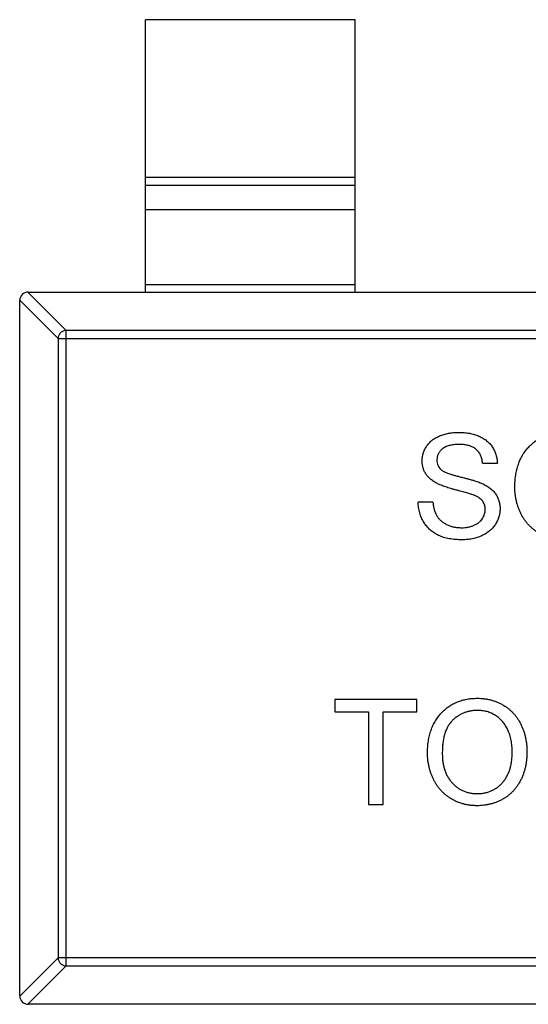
# Model space of a CAD drawing. Header units: millimetres. Extents: x 42 to 554, y 166 to 335.
# Tile 401 of 410: x 499.56 to 500.77, y 267.13 to 269.48. Entities that reach past the tile are written whole.
import ezdxf

# ---------------------------------------------------------------- set-up
doc = ezdxf.new("R2010")
doc.units = ezdxf.units.MM
doc.header["$LTSCALE"] = 30.734
doc.layers.get('0').update_dxf_attribs({"linetype": 'CONTINUOUS'})

msp = doc.modelspace()

# ---------------------------------------------------------------- linework, layer by layer
at = {"linetype": 'Continuous'}
for p, q in [((500.3565, 269.4821), (499.8565, 269.4821)), ((499.8565, 268.8321), (499.8565, 269.4821)), ((500.3565, 268.8321), (500.3565, 269.4821)), ((499.8565, 269.1059), (500.3565, 269.1059)), ((500.3565, 269.0861), (499.8565, 269.0861)), ((500.3565, 269.0281), (499.8565, 269.0281)), ((499.8565, 268.8499), (500.3565, 268.8499)), ((499.5762, 268.8321), (499.6676, 268.7406)), ((499.5765, 268.8321), (502.5365, 268.8321)), ((499.6479, 268.721), (499.5565, 268.8124)), ((499.5565, 267.1521), (499.5565, 268.8121)), ((502.4454, 268.7406), (499.6676, 268.7406)), ((499.6676, 267.2235), (499.6676, 268.7406)), ((499.6479, 268.721), (502.4651, 268.721)), ((499.6479, 268.721), (499.6479, 267.2432)), ((500.6607, 268.4234), (500.6959, 268.4234)), ((500.5421, 268.3304), (500.5068, 268.3304)), ((500.5036, 267.8593), (500.3081, 267.8593)), ((500.3081, 267.8593), (500.3081, 267.8304)), ((500.5036, 267.8304), (500.5036, 267.8593)), ((500.3081, 267.8304), (500.3883, 267.8304)), ((500.3883, 267.8304), (500.3883, 267.6093)), ((500.4235, 267.8304), (500.5036, 267.8304)), ((500.4235, 267.6093), (500.4235, 267.8304)), ((500.3883, 267.6093), (500.4235, 267.6093)), ((499.5565, 267.1518), (499.6479, 267.2432)), ((502.4651, 267.2432), (499.6479, 267.2432)), ((499.6676, 267.2235), (499.5762, 267.1321)), ((499.6676, 267.2235), (502.4454, 267.2235)), ((502.5365, 267.1321), (499.5765, 267.1321))]:
    msp.add_line(p, q, dxfattribs=at)
for centre, start, end in [((499.5765, 268.8121), 90, 180), ((499.5765, 267.1521), 180, 270)]:
    msp.add_arc(centre, 0.02, start, end, dxfattribs=at)
for points, knots in [([(499.6676, 268.7406), (499.6651, 268.7406), (499.66, 268.7394), (499.6535, 268.735), (499.6491, 268.7286), (499.648, 268.7235), (499.6479, 268.721)], [0, 0, 0, 0, 0.249032, 0.5, 0.750968, 1, 1, 1, 1]), ([(500.5165, 268.4286), (500.5166, 268.4317), (500.5168, 268.4379), (500.5189, 268.447), (500.5223, 268.4557), (500.5261, 268.4626), (500.5298, 268.4678), (500.5329, 268.4716), (500.5363, 268.475), (500.5401, 268.4783), (500.5441, 268.4812), (500.5484, 268.484), (500.5531, 268.4864), (500.5597, 268.4895), (500.5685, 268.4925), (500.5796, 268.4952), (500.5912, 268.4968), (500.5992, 268.497), (500.6032, 268.4971)], [0, 0, 0, 0, 0.074995, 0.149165, 0.223664, 0.300412, 0.33957, 0.378921, 0.418096, 0.45823, 0.498427, 0.539708, 0.582216, 0.625824, 0.715481, 0.807384, 0.901634, 1, 1, 1, 1]), ([(500.6032, 268.4971), (500.6077, 268.497), (500.6163, 268.4968), (500.6289, 268.4951), (500.6407, 268.4923), (500.6499, 268.4891), (500.6567, 268.4859), (500.6615, 268.4834), (500.666, 268.4805), (500.6702, 268.4774), (500.6741, 268.474), (500.6776, 268.4703), (500.6809, 268.4665), (500.6848, 268.4609), (500.6891, 268.4535), (500.6927, 268.444), (500.6952, 268.4339), (500.6957, 268.4269), (500.6959, 268.4234)], [0, 0, 0, 0, 0.100475, 0.195644, 0.286083, 0.372983, 0.415026, 0.456052, 0.495939, 0.535566, 0.574087, 0.612519, 0.651081, 0.689513, 0.766237, 0.84235, 0.919974, 1, 1, 1, 1]), ([(500.7376, 268.3656), (500.7377, 268.3706), (500.7379, 268.3804), (500.7394, 268.3946), (500.742, 268.408), (500.7457, 268.4205), (500.7503, 268.4322), (500.756, 268.4431), (500.7628, 268.4531), (500.7706, 268.4623), (500.7792, 268.4704), (500.7884, 268.4776), (500.7983, 268.4836), (500.8087, 268.4886), (500.8198, 268.4924), (500.8314, 268.4951), (500.8437, 268.4968), (500.8521, 268.497), (500.8563, 268.4971)], [0, 0, 0, 0, 0.075226, 0.146575, 0.2145, 0.27953, 0.342403, 0.403496, 0.463762, 0.523864, 0.583252, 0.641302, 0.698898, 0.756295, 0.814628, 0.874325, 0.935783, 1, 1, 1, 1]), ([(500.6046, 268.4683), (500.6024, 268.4682), (500.5981, 268.4682), (500.5919, 268.4676), (500.5861, 268.4668), (500.5808, 268.4656), (500.576, 268.464), (500.5716, 268.4622), (500.5678, 268.4599), (500.5643, 268.4574), (500.5614, 268.4546), (500.5588, 268.4516), (500.5566, 268.4486), (500.5548, 268.4453), (500.5534, 268.4419), (500.5525, 268.4384), (500.5518, 268.4347), (500.5517, 268.4322), (500.5517, 268.4309)], [0, 0, 0, 0, 0.091511, 0.177143, 0.257108, 0.331198, 0.400592, 0.465625, 0.526973, 0.585443, 0.641399, 0.695044, 0.746782, 0.796959, 0.847545, 0.897439, 0.947649, 1, 1, 1, 1]), ([(500.6607, 268.4234), (500.6605, 268.4252), (500.66, 268.4287), (500.6589, 268.4337), (500.6574, 268.4385), (500.6556, 268.4428), (500.6535, 268.4469), (500.6509, 268.4506), (500.648, 268.4539), (500.6448, 268.457), (500.6412, 268.4596), (500.6371, 268.4619), (500.6327, 268.4639), (500.6279, 268.4655), (500.6226, 268.4667), (500.617, 268.4676), (500.6109, 268.4681), (500.6068, 268.4682), (500.6046, 268.4683)], [0, 0, 0, 0, 0.067155, 0.131403, 0.192732, 0.251253, 0.307704, 0.362699, 0.417778, 0.472304, 0.527873, 0.58523, 0.645057, 0.707952, 0.774434, 0.84494, 0.920404, 1, 1, 1, 1]), ([(500.5534, 268.3746), (500.5504, 268.3762), (500.5447, 268.3793), (500.5371, 268.3847), (500.5307, 268.3908), (500.5254, 268.3975), (500.5214, 268.4047), (500.5186, 268.4123), (500.5167, 268.4203), (500.5165, 268.4258), (500.5165, 268.4286)], [0, 0, 0, 0, 0.144805, 0.279512, 0.406394, 0.527502, 0.645393, 0.761885, 0.878942, 1, 1, 1, 1]), ([(500.5517, 268.4309), (500.5518, 268.4288), (500.552, 268.4246), (500.5538, 268.4187), (500.5566, 268.4133), (500.5593, 268.4103), (500.5607, 268.4089)], [0, 0, 0, 0, 0.262741, 0.509957, 0.753327, 1, 1, 1, 1]), ([(500.5607, 268.4089), (500.5615, 268.4081), (500.5635, 268.4065), (500.567, 268.4043), (500.5715, 268.4021), (500.5768, 268.4), (500.583, 268.3978), (500.59, 268.3955), (500.598, 268.3933), (500.6066, 268.3911), (500.6153, 268.389), (500.6236, 268.3868), (500.6311, 268.3847), (500.638, 268.3828), (500.6443, 268.3808), (500.6498, 268.3789), (500.6546, 268.3771), (500.6576, 268.3759), (500.659, 268.3753)], [0, 0, 0, 0, 0.032743, 0.07241, 0.119611, 0.174673, 0.237345, 0.308352, 0.38763, 0.474784, 0.563332, 0.645136, 0.720203, 0.789134, 0.851497, 0.907331, 0.956969, 1, 1, 1, 1]), ([(500.6405, 268.3469), (500.6396, 268.3473), (500.6376, 268.3481), (500.6342, 268.3492), (500.6301, 268.3506), (500.6253, 268.352), (500.6199, 268.3535), (500.6137, 268.3553), (500.6068, 268.3571), (500.5994, 268.359), (500.5919, 268.361), (500.5848, 268.363), (500.5783, 268.365), (500.5722, 268.367), (500.5667, 268.3689), (500.5618, 268.3708), (500.5574, 268.3726), (500.5546, 268.374), (500.5534, 268.3746)], [0, 0, 0, 0, 0.0312, 0.070487, 0.117215, 0.171576, 0.234122, 0.303963, 0.382156, 0.467646, 0.554335, 0.635074, 0.710037, 0.779092, 0.842966, 0.901001, 0.953246, 1, 1, 1, 1]), ([(500.659, 268.3753), (500.6608, 268.3745), (500.6643, 268.3728), (500.6693, 268.3701), (500.674, 268.3672), (500.6783, 268.3641), (500.6822, 268.3609), (500.6857, 268.3574), (500.689, 268.3539), (500.6918, 268.3501), (500.6943, 268.3462), (500.6965, 268.3422), (500.6982, 268.338), (500.6998, 268.3336), (500.7009, 268.3291), (500.7018, 268.3245), (500.7023, 268.3197), (500.7023, 268.3165), (500.7024, 268.3149)], [0, 0, 0, 0, 0.074931, 0.147078, 0.216364, 0.282503, 0.346688, 0.408836, 0.469262, 0.528432, 0.587001, 0.644416, 0.702189, 0.759767, 0.81849, 0.877633, 0.93802, 1, 1, 1, 1]), ([(500.6671, 268.3132), (500.667, 268.315), (500.6668, 268.3185), (500.6658, 268.3236), (500.6637, 268.3283), (500.6611, 268.3328), (500.6574, 268.3369), (500.6527, 268.3406), (500.647, 268.3441), (500.6427, 268.3459), (500.6405, 268.3469)], [0, 0, 0, 0, 0.117768, 0.230176, 0.339843, 0.450625, 0.566943, 0.696021, 0.839438, 1, 1, 1, 1]), ([(500.8562, 268.2407), (500.8533, 268.2407), (500.8476, 268.2408), (500.8392, 268.2417), (500.831, 268.2429), (500.8231, 268.2448), (500.8153, 268.2472), (500.8078, 268.2501), (500.8006, 268.2535), (500.7936, 268.2575), (500.7869, 268.2619), (500.7806, 268.2667), (500.7748, 268.2719), (500.7694, 268.2776), (500.7643, 268.2835), (500.7597, 268.2899), (500.7555, 268.2966), (500.7518, 268.3037), (500.7484, 268.311), (500.7456, 268.3185), (500.7431, 268.3261), (500.7411, 268.3338), (500.7395, 268.3416), (500.7385, 268.3495), (500.7377, 268.3575), (500.7376, 268.3629), (500.7376, 268.3656)], [0, 0, 0, 0, 0.044697, 0.088534, 0.131409, 0.173814, 0.215715, 0.257247, 0.298848, 0.340604, 0.382029, 0.42297, 0.463632, 0.504048, 0.544591, 0.584964, 0.626265, 0.667979, 0.709943, 0.751382, 0.792619, 0.833948, 0.875008, 0.916446, 0.957907, 1, 1, 1, 1]), ([(500.6116, 268.2407), (500.6088, 268.2407), (500.6035, 268.2408), (500.5957, 268.2413), (500.5882, 268.2421), (500.581, 268.2432), (500.5742, 268.2447), (500.5677, 268.2465), (500.5615, 268.2486), (500.5557, 268.2511), (500.5502, 268.2539), (500.545, 268.257), (500.5401, 268.2605), (500.5355, 268.2643), (500.5312, 268.2684), (500.5273, 268.2729), (500.5236, 268.2776), (500.5202, 268.2827), (500.5173, 268.2881), (500.5146, 268.2936), (500.5123, 268.2993), (500.5105, 268.3052), (500.509, 268.3113), (500.5079, 268.3175), (500.5071, 268.3239), (500.5069, 268.3282), (500.5068, 268.3304)], [0, 0, 0, 0, 0.052493, 0.102825, 0.151397, 0.198033, 0.242876, 0.285999, 0.327849, 0.368395, 0.407852, 0.446838, 0.485166, 0.523341, 0.561602, 0.59992, 0.638496, 0.677791, 0.71729, 0.756605, 0.796068, 0.835886, 0.875714, 0.916263, 0.95776, 1, 1, 1, 1]), ([(500.5421, 268.3304), (500.5425, 268.3273), (500.5432, 268.3212), (500.5453, 268.3126), (500.548, 268.3048), (500.5513, 268.2978), (500.5557, 268.2917), (500.561, 268.2862), (500.5675, 268.2814), (500.5747, 268.2771), (500.5828, 268.2738), (500.5914, 268.2713), (500.6006, 268.2698), (500.6068, 268.2696), (500.61, 268.2695)], [0, 0, 0, 0, 0.093796, 0.180188, 0.260363, 0.334847, 0.407093, 0.481448, 0.559271, 0.64227, 0.728586, 0.815978, 0.906035, 1, 1, 1, 1]), ([(500.61, 268.2695), (500.6128, 268.2696), (500.6183, 268.2697), (500.6263, 268.2709), (500.6338, 268.2727), (500.6407, 268.2753), (500.647, 268.2785), (500.6524, 268.2823), (500.657, 268.2867), (500.6607, 268.2917), (500.6635, 268.2969), (500.6656, 268.3022), (500.6669, 268.3077), (500.667, 268.3113), (500.6671, 268.3132)], [0, 0, 0, 0, 0.105584, 0.205868, 0.300947, 0.393002, 0.480949, 0.562874, 0.641461, 0.717742, 0.791772, 0.862716, 0.931777, 1, 1, 1, 1]), ([(500.7024, 268.3149), (500.7022, 268.3116), (500.702, 268.3051), (500.6997, 268.2955), (500.6962, 268.2863), (500.6921, 268.2789), (500.6882, 268.2733), (500.685, 268.2693), (500.6814, 268.2655), (500.6775, 268.262), (500.6733, 268.2587), (500.6688, 268.2557), (500.664, 268.2529), (500.6571, 268.2495), (500.648, 268.2459), (500.6364, 268.2429), (500.6242, 268.241), (500.6158, 268.2408), (500.6116, 268.2407)], [0, 0, 0, 0, 0.074816, 0.148535, 0.223872, 0.301297, 0.340894, 0.38034, 0.420127, 0.45995, 0.500831, 0.541907, 0.584439, 0.62808, 0.717267, 0.80786, 0.901925, 1, 1, 1, 1]), ([(500.5293, 267.731), (500.5294, 267.736), (500.5295, 267.7458), (500.5311, 267.76), (500.5337, 267.7734), (500.5374, 267.7859), (500.542, 267.7976), (500.5477, 267.8085), (500.5545, 267.8185), (500.5622, 267.8277), (500.5709, 267.8358), (500.5801, 267.843), (500.5899, 267.849), (500.6004, 267.854), (500.6114, 267.8578), (500.6231, 267.8605), (500.6354, 267.8622), (500.6437, 267.8624), (500.648, 267.8625)], [0, 0, 0, 0, 0.075226, 0.146575, 0.2145, 0.27953, 0.342403, 0.403496, 0.463762, 0.523864, 0.583252, 0.641302, 0.698898, 0.756295, 0.814628, 0.874325, 0.935783, 1, 1, 1, 1]), ([(500.648, 267.8625), (500.6508, 267.8624), (500.6564, 267.8623), (500.6647, 267.8616), (500.6728, 267.8603), (500.6807, 267.8585), (500.6883, 267.8561), (500.6958, 267.8534), (500.703, 267.85), (500.71, 267.8461), (500.7166, 267.8419), (500.7229, 267.8371), (500.7288, 267.832), (500.7343, 267.8265), (500.7393, 267.8205), (500.744, 267.8142), (500.7483, 267.8075), (500.7521, 267.8003), (500.7555, 267.7929), (500.7584, 267.7852), (500.7609, 267.7772), (500.763, 267.769), (500.7645, 267.7606), (500.7657, 267.7519), (500.7663, 267.743), (500.7664, 267.7369), (500.7665, 267.7339)], [0, 0, 0, 0, 0.043099, 0.085587, 0.126908, 0.167967, 0.20845, 0.249025, 0.289281, 0.33001, 0.370598, 0.410466, 0.450033, 0.489688, 0.529116, 0.569037, 0.609703, 0.650759, 0.692509, 0.734219, 0.776707, 0.819552, 0.863351, 0.907839, 0.953334, 1, 1, 1, 1]), ([(500.6482, 267.8336), (500.6454, 267.8336), (500.6399, 267.8335), (500.6317, 267.8322), (500.6238, 267.8304), (500.6163, 267.8279), (500.609, 267.8245), (500.6021, 267.8203), (500.5954, 267.8155), (500.5891, 267.81), (500.5832, 267.8035), (500.5782, 267.796), (500.574, 267.7875), (500.5704, 267.778), (500.5678, 267.7675), (500.5659, 267.7561), (500.5647, 267.7437), (500.5646, 267.735), (500.5645, 267.7306)], [0, 0, 0, 0, 0.055943, 0.110382, 0.164048, 0.216759, 0.269601, 0.323009, 0.377581, 0.433449, 0.490922, 0.550625, 0.613117, 0.679861, 0.751358, 0.828261, 0.910795, 1, 1, 1, 1]), ([(500.7312, 267.7341), (500.7312, 267.7366), (500.7311, 267.7414), (500.7306, 267.7486), (500.7299, 267.7555), (500.7288, 267.7622), (500.7273, 267.7686), (500.7256, 267.7749), (500.7236, 267.7808), (500.7212, 267.7866), (500.7186, 267.792), (500.7156, 267.7971), (500.7123, 267.8019), (500.7088, 267.8065), (500.705, 267.8106), (500.7008, 267.8145), (500.6964, 267.8181), (500.6917, 267.8213), (500.6868, 267.8242), (500.6817, 267.8267), (500.6765, 267.8289), (500.6712, 267.8306), (500.6656, 267.8319), (500.66, 267.833), (500.6541, 267.8335), (500.6502, 267.8336), (500.6482, 267.8336)], [0, 0, 0, 0, 0.050852, 0.099752, 0.147438, 0.194086, 0.239171, 0.28334, 0.326577, 0.368936, 0.410572, 0.451051, 0.490877, 0.530044, 0.568937, 0.607578, 0.64642, 0.685679, 0.724799, 0.763513, 0.802173, 0.84074, 0.879649, 0.919071, 0.959098, 1, 1, 1, 1]), ([(500.6479, 267.6061), (500.645, 267.6061), (500.6393, 267.6062), (500.6309, 267.607), (500.6227, 267.6083), (500.6147, 267.6102), (500.607, 267.6126), (500.5995, 267.6155), (500.5922, 267.6189), (500.5852, 267.6229), (500.5786, 267.6273), (500.5723, 267.6321), (500.5664, 267.6373), (500.561, 267.6429), (500.5559, 267.6489), (500.5514, 267.6553), (500.5472, 267.662), (500.5434, 267.6691), (500.5401, 267.6764), (500.5372, 267.6839), (500.5348, 267.6915), (500.5328, 267.6992), (500.5312, 267.707), (500.5301, 267.7149), (500.5294, 267.7229), (500.5293, 267.7283), (500.5293, 267.731)], [0, 0, 0, 0, 0.044697, 0.088534, 0.131409, 0.173814, 0.215715, 0.257247, 0.298848, 0.340604, 0.382029, 0.42297, 0.463632, 0.504048, 0.544591, 0.584964, 0.626265, 0.667979, 0.709943, 0.751382, 0.792619, 0.833948, 0.875008, 0.916446, 0.957907, 1, 1, 1, 1]), ([(500.5645, 267.7306), (500.5646, 267.727), (500.5647, 267.7199), (500.5659, 267.7097), (500.5677, 267.7), (500.5702, 267.6909), (500.5736, 267.6824), (500.5777, 267.6744), (500.5825, 267.6671), (500.5881, 267.6604), (500.5942, 267.6544), (500.6007, 267.6492), (500.6076, 267.6448), (500.6149, 267.6412), (500.6226, 267.6384), (500.6306, 267.6364), (500.639, 267.6351), (500.6448, 267.635), (500.6477, 267.6349)], [0, 0, 0, 0, 0.075964, 0.148125, 0.217201, 0.2833, 0.347202, 0.4093, 0.470426, 0.531588, 0.591739, 0.650258, 0.707303, 0.764208, 0.821148, 0.879119, 0.938423, 1, 1, 1, 1]), ([(500.6477, 267.6349), (500.6507, 267.635), (500.6565, 267.6351), (500.6651, 267.6364), (500.6732, 267.6384), (500.681, 267.6412), (500.6883, 267.6449), (500.6952, 267.6493), (500.7017, 267.6547), (500.7078, 267.6607), (500.7133, 267.6675), (500.7182, 267.675), (500.7221, 267.6833), (500.7256, 267.6921), (500.7281, 267.7017), (500.7299, 267.7119), (500.731, 267.7228), (500.7311, 267.7303), (500.7312, 267.7341)], [0, 0, 0, 0, 0.061055, 0.119545, 0.176806, 0.232956, 0.288583, 0.344667, 0.401662, 0.46054, 0.520477, 0.581213, 0.643431, 0.707961, 0.775371, 0.846414, 0.921152, 1, 1, 1, 1]), ([(500.7665, 267.7339), (500.7664, 267.7308), (500.7663, 267.7246), (500.7656, 267.7156), (500.7644, 267.7068), (500.7628, 267.6982), (500.7606, 267.6899), (500.758, 267.6818), (500.7549, 267.674), (500.7513, 267.6664), (500.7473, 267.6592), (500.7429, 267.6524), (500.7381, 267.6461), (500.7329, 267.6402), (500.7273, 267.6348), (500.7213, 267.6298), (500.7149, 267.6253), (500.7081, 267.6213), (500.7011, 267.6177), (500.6939, 267.6146), (500.6866, 267.612), (500.6791, 267.6098), (500.6715, 267.6082), (500.6637, 267.6069), (500.6558, 267.6062), (500.6505, 267.6061), (500.6479, 267.6061)], [0, 0, 0, 0, 0.04756, 0.093962, 0.139112, 0.183626, 0.227457, 0.270703, 0.313611, 0.35626, 0.398366, 0.439557, 0.480045, 0.519888, 0.559658, 0.599421, 0.639208, 0.679668, 0.72002, 0.759859, 0.79956, 0.839199, 0.878956, 0.918794, 0.959083, 1, 1, 1, 1]), ([(499.6479, 267.2432), (499.648, 267.2407), (499.6491, 267.2356), (499.6535, 267.2291), (499.66, 267.2247), (499.6651, 267.2236), (499.6676, 267.2235)], [0, 0, 0, 0, 0.249032, 0.5, 0.750968, 1, 1, 1, 1])]:
    msp.add_open_spline(points, degree=3, knots=knots, dxfattribs=at)

doc.saveas('drawing.dxf')
